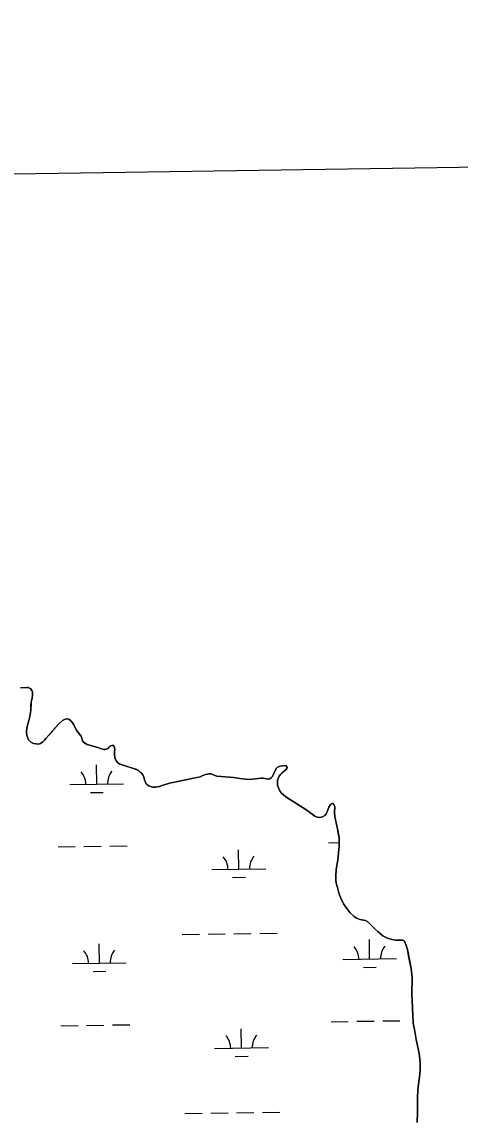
# Model space of a CAD drawing. Extents: x 3807117 to 3845308, y 337856 to 363736.
# Drawn here: x 3824065 to 3824879, y 359901 to 361939 of the extents above; entities that cross this region are included whole.
import ezdxf

# ---------------------------------------------------------------- set-up
doc = ezdxf.new("R2010")
doc.units = 0
for name, color, linetype in [('V-GRID-FRAM', 7, 'Continuous'), ('V-TOPO-SHOR', 7, 'Continuous'), ('V-WETL-SWMP', 7, 'Continuous')]:
    doc.layers.add(name, color=color, linetype=linetype)

msp = doc.modelspace()

# ---------------------------------------------------------------- linework, layer by layer
at = {"layer": 'V-GRID-FRAM'}
msp.add_lwpolyline([(3811100.6, 361461.9), (3842914.2, 361938.5), (3843194.5, 343758.3), (3811365, 343281.4), (3811100.6, 361461.9)], dxfattribs=at)
at = {"layer": 'V-TOPO-SHOR'}
for points in [[(3824236, 360593), (3824235.2, 360593.5), (3824233.9, 360593.5), (3824231.9, 360593.3), (3824230.3, 360592.7), (3824228.8, 360592), (3824225.9, 360589.2), (3824224.9, 360588.1), (3824221.5, 360586.6), (3824218.7, 360586.1), (3824216.9, 360586.1), (3824212.8, 360587.2), (3824206.1, 360589.8), (3824186, 360595.5), (3824179.9, 360598.9), (3824177.8, 360602), (3824176.5, 360606.9), (3824175.3, 360610.5), (3824172.7, 360613.6), (3824168.9, 360618), (3824166.1, 360621.9), (3824163.2, 360627.8), (3824161.5, 360631.7), (3824159.4, 360634.8), (3824155.8, 360639.5), (3824152, 360642.3), (3824148.4, 360642.9), (3824145.5, 360642.4), (3824140.4, 360639.8), (3824133.4, 360633.7), (3824126.9, 360626.2), (3824122, 360620.6), (3824115.3, 360612.9), (3824109.6, 360606.2), (3824107.2, 360603.1), (3824103.6, 360600.1), (3824099.7, 360597.2), (3824095.9, 360596.2), (3824091.2, 360596.5), (3824086.3, 360597.3), (3824081.7, 360599.9), (3824077.4, 360604), (3824074, 360612), (3824073.6, 360619.8), (3824074.9, 360629), (3824077.8, 360640.1), (3824079.9, 360647.6), (3824081.5, 360658.6), (3824081.8, 360666.4), (3824082.1, 360673.8), (3824083.9, 360682.3), (3824084.7, 360687.2), (3824084.5, 360692.4), (3824083.7, 360695.5), (3824081.4, 360698.6), (3824076.5, 360701.2), (3824073.4, 360701.2), (3824062.1, 360700.5)], [(3824646, 360479.2), (3824643.5, 360484.9), (3824642.5, 360485.4), (3824641.4, 360485.4), (3824638.6, 360484.4), (3824638.1, 360483.9), (3824635.2, 360478.8), (3824631, 360468.7), (3824629.7, 360466.7), (3824627.2, 360463.6), (3824623, 360460.8), (3824617.9, 360459.5), (3824613.5, 360460.1), (3824609.1, 360461.9), (3824601.2, 360467.6), (3824594.2, 360473.3), (3824557, 360496.6), (3824551.1, 360500.8), (3824546.5, 360505.2), (3824544.7, 360507.8), (3824541.4, 360514.5), (3824539.8, 360519.4), (3824539.6, 360527.1), (3824539.6, 360528.9), (3824542.8, 360536.4), (3824545.6, 360540.2), (3824548.5, 360542.8), (3824552.8, 360546.1), (3824556, 360548.7), (3824557.2, 360550.5), (3824557.3, 360552.3), (3824556.2, 360554.4), (3824555, 360556.2), (3824549.5, 360555.7), (3824544.7, 360555.2), (3824539.7, 360552.9), (3824537.7, 360551.4), (3824534.6, 360546), (3824532.7, 360541.6), (3824531.2, 360538.2), (3824530.1, 360535.7), (3824527.8, 360533.4), (3824525.2, 360531.6), (3824522.4, 360530.8), (3824518.3, 360531.4), (3824513.1, 360532.4), (3824509.8, 360532.7), (3824498.2, 360531.4), (3824486.8, 360530.5), (3824474.7, 360531.6), (3824466.2, 360532.9), (3824458, 360534), (3824435.1, 360535.6), (3824427.1, 360536.7), (3824421.7, 360538.3), (3824418.6, 360539.8), (3824416.3, 360540.6), (3824412.2, 360540.6), (3824409.6, 360540.4), (3824406.2, 360539.6), (3824399.8, 360536.8), (3824395.7, 360535.3), (3824388.2, 360533.5), (3824380.7, 360531.8), (3824369.1, 360529.7), (3824339.2, 360523.7), (3824335.1, 360522.4), (3824329.4, 360520.2), (3824325, 360518.9), (3824320.6, 360517.4), (3824316.2, 360516.3), (3824313.1, 360515.8), (3824308.2, 360515.9), (3824305.4, 360516.4), (3824300.5, 360518.5), (3824296.9, 360521.1), (3824295.9, 360522.4), (3824292.9, 360529.6), (3824291.6, 360534.5), (3824289.6, 360539.1), (3824287, 360542.2), (3824284.7, 360544.1), (3824281.6, 360546.7), (3824278.5, 360548.5), (3824276.5, 360549.3), (3824272.4, 360550.8), (3824268.5, 360552.1), (3824264.1, 360553.4), (3824258.5, 360555), (3824255.1, 360556.1), (3824249.5, 360557.9), (3824246.9, 360558.9), (3824243.3, 360561.5), (3824240.5, 360564.4), (3824237.7, 360569.8), (3824236.9, 360577.8), (3824237, 360582.2), (3824237.8, 360586.5), (3824237.2, 360589.1), (3824236, 360593)], [(3824650.7, 360438.4), (3824646.2, 360460.6), (3824645.5, 360468.8), (3824646, 360479.2)], [(3824798.8, 359892.6), (3824799.7, 359911.9), (3824799.8, 359926.4), (3824799.8, 359938.7), (3824800.1, 359952.9), (3824801.2, 359964), (3824803.1, 359977.1), (3824804.4, 359990.7), (3824804.8, 360002.3), (3824804, 360010.3), (3824802.5, 360021.1), (3824799.5, 360035.8), (3824797.2, 360046.7), (3824793.7, 360065.2), (3824791.7, 360077.3), (3824790.8, 360092), (3824789.1, 360132.5), (3824789.8, 360161.6), (3824787.6, 360178.6), (3824784.8, 360193.3), (3824783, 360202.6), (3824780.8, 360214.2), (3824778.2, 360223.2), (3824775.7, 360229.9), (3824774.7, 360230.2), (3824772.6, 360231.5), (3824767.7, 360231.8), (3824762.6, 360231.5), (3824759, 360231.5), (3824752, 360232.6), (3824744, 360235), (3824735.3, 360239.9), (3824726.6, 360246.9), (3824719.9, 360253.1), (3824713.5, 360259.6), (3824707.6, 360265.8), (3824703.2, 360268.1), (3824700.2, 360268.7), (3824692.7, 360270), (3824686.5, 360272.3), (3824682.2, 360275.4), (3824674.2, 360282.7), (3824668.1, 360290.2), (3824662.4, 360299), (3824657.8, 360308.3), (3824653.8, 360317.3), (3824650.7, 360329.4), (3824648.5, 360337.4), (3824647.7, 360343.4), (3824647.7, 360351.9), (3824648.3, 360362.4), (3824651.5, 360381.7), (3824654.2, 360405.9), (3824654.2, 360410.3), (3824653.8, 360422.1), (3824653, 360426.5), (3824650.7, 360438.4)]]:
    msp.add_lwpolyline(points, dxfattribs=at)
at = {"layer": 'V-WETL-SWMP'}
for p, q in [((3824203.9, 360521.6), (3824203.3, 360557.6)), ((3824153.9, 360520.8), (3824253.9, 360522.3)), ((3824192.1, 360506), (3824216.1, 360506.3)), ((3824132.2, 360405.1), (3824164.2, 360405.5)), ((3824180.2, 360405.8), (3824212.2, 360406.3)), ((3824228.2, 360406.5), (3824260.2, 360407)), ((3824634.1, 360412.6), (3824654.1, 360412.9)), ((3824467.7, 360363.7), (3824467.2, 360399.7)), ((3824417.7, 360362.9), (3824517.7, 360364.4)), ((3824456, 360348.1), (3824479.9, 360348.4)), ((3824362.7, 360242), (3824394.7, 360242.5)), ((3824410.7, 360242.7), (3824442.7, 360243.2)), ((3824458.7, 360243.4), (3824490.7, 360243.9)), ((3824506.7, 360244.2), (3824538.7, 360244.6)), ((3824208.9, 360189), (3824208.3, 360224.9)), ((3824710.7, 360196.5), (3824710.2, 360232.5)), ((3824158.9, 360188.2), (3824258.9, 360189.7)), ((3824660.7, 360195.7), (3824760.7, 360197.2)), ((3824699, 360180.9), (3824723, 360181.2)), ((3824197.1, 360173.3), (3824221.1, 360173.7)), ((3824639.1, 360080), (3824671, 360080.4)), ((3824687, 360080.7), (3824719, 360081.1)), ((3824735, 360081.4), (3824767, 360081.9)), ((3824137.2, 360072.4), (3824169.2, 360072.9)), ((3824185.2, 360073.2), (3824217.2, 360073.6)), ((3824233.2, 360073.9), (3824265.2, 360074.3)), ((3824472.7, 360031), (3824472.2, 360067)), ((3824422.7, 360030.3), (3824522.7, 360031.8)), ((3824460.9, 360015.4), (3824484.9, 360015.8)), ((3824367.7, 359909.4), (3824399.7, 359909.8)), ((3824415.7, 359910.1), (3824447.7, 359910.6)), ((3824463.7, 359910.8), (3824495.7, 359911.3)), ((3824511.7, 359911.5), (3824543.7, 359912))]:
    msp.add_line(p, q, dxfattribs=at)
for points in [[(3824062.1, 360700.5), (3824073.4, 360701.2), (3824076.5, 360701.2), (3824081.4, 360698.6), (3824083.7, 360695.5), (3824084.5, 360692.4), (3824084.7, 360687.2), (3824083.9, 360682.3), (3824082.1, 360673.8), (3824081.5, 360658.6), (3824079.9, 360647.6), (3824077.8, 360640.1), (3824074.9, 360629), (3824073.6, 360619.8), (3824074, 360612), (3824077.4, 360604), (3824081.7, 360599.9), (3824086.3, 360597.3), (3824091.2, 360596.5), (3824095.9, 360596.2), (3824099.7, 360597.2), (3824103.6, 360600.1), (3824107.2, 360603.1), (3824109.6, 360606.2), (3824115.3, 360612.9), (3824133.4, 360633.7), (3824140.4, 360639.8), (3824145.5, 360642.4), (3824148.4, 360642.9), (3824152, 360642.3), (3824155.8, 360639.5), (3824159.4, 360634.8), (3824161.5, 360631.7), (3824166.1, 360621.9), (3824168.9, 360618), (3824172.7, 360613.6), (3824175.3, 360610.5), (3824176.5, 360606.9), (3824177.8, 360602), (3824179.9, 360598.9), (3824186, 360595.5), (3824206.1, 360589.8), (3824212.8, 360587.2), (3824216.9, 360586.1), (3824218.7, 360586.1), (3824221.5, 360586.6), (3824224.9, 360588.1), (3824228.8, 360592), (3824230.3, 360592.7), (3824231.9, 360593.3), (3824233.9, 360593.5), (3824235.2, 360593.5), (3824236, 360593)], [(3824236, 360593), (3824237.2, 360589.1), (3824237.8, 360586.5), (3824237, 360582.2), (3824236.9, 360577.8), (3824237.7, 360569.8), (3824240.5, 360564.4), (3824243.3, 360561.5), (3824246.9, 360558.9), (3824249.5, 360557.9), (3824255.1, 360556.1), (3824268.5, 360552.1), (3824272.4, 360550.8), (3824278.5, 360548.5), (3824281.6, 360546.7), (3824287, 360542.2), (3824289.6, 360539.1), (3824291.6, 360534.5), (3824292.9, 360529.6), (3824295.9, 360522.4), (3824296.9, 360521.1), (3824300.5, 360518.5), (3824305.4, 360516.4), (3824308.2, 360515.9), (3824313.1, 360515.8), (3824316.2, 360516.3), (3824320.6, 360517.4), (3824325, 360518.9), (3824329.4, 360520.2), (3824335.1, 360522.4), (3824339.2, 360523.7), (3824369.1, 360529.7), (3824380.7, 360531.8), (3824395.7, 360535.3), (3824399.8, 360536.8), (3824406.2, 360539.6), (3824409.6, 360540.4), (3824412.2, 360540.6), (3824416.3, 360540.6), (3824418.6, 360539.8), (3824421.7, 360538.3), (3824427.1, 360536.7), (3824435.1, 360535.6), (3824458, 360534), (3824466.2, 360532.9), (3824474.7, 360531.6), (3824486.8, 360530.5), (3824498.2, 360531.4), (3824509.8, 360532.7), (3824513.1, 360532.4), (3824518.3, 360531.4), (3824522.4, 360530.8), (3824525.2, 360531.6), (3824527.8, 360533.4), (3824530.1, 360535.7), (3824534.6, 360546), (3824537.7, 360551.4), (3824539.7, 360552.9), (3824544.6, 360555.2), (3824555, 360556.2), (3824556.2, 360554.4), (3824557.3, 360552.3), (3824557.2, 360550.5), (3824556, 360548.7), (3824552.8, 360546.1), (3824548.5, 360542.8), (3824545.6, 360540.2), (3824542.8, 360536.4), (3824539.6, 360528.9), (3824539.8, 360519.4), (3824541.4, 360514.5), (3824544.7, 360507.8), (3824546.5, 360505.2), (3824551.1, 360500.8), (3824557, 360496.6), (3824594.2, 360473.3), (3824601.2, 360467.6), (3824609.1, 360461.9), (3824613.5, 360460.1), (3824617.9, 360459.5), (3824623, 360460.8), (3824627.2, 360463.6), (3824629.7, 360466.7), (3824631, 360468.7), (3824635.2, 360478.8), (3824638.1, 360483.9), (3824638.6, 360484.4), (3824641.4, 360485.4), (3824642.5, 360485.4), (3824643.5, 360484.9), (3824646, 360479.2), (3824645.5, 360468.8), (3824646.2, 360460.6), (3824650.7, 360438.4), (3824653.8, 360422.1), (3824654.2, 360410.3), (3824654.2, 360405.9), (3824651.5, 360381.7), (3824648.3, 360362.4), (3824647.7, 360351.9), (3824647.7, 360343.4)], [(3824647.7, 360343.4), (3824648.5, 360337.4), (3824650.7, 360329.4), (3824653.8, 360317.3), (3824657.8, 360308.3), (3824662.4, 360299), (3824668.1, 360290.2), (3824674.2, 360282.7), (3824682.2, 360275.4), (3824686.5, 360272.3), (3824692.7, 360270), (3824703.2, 360268.1), (3824707.6, 360265.8), (3824713.5, 360259.6), (3824719.9, 360253.1), (3824726.6, 360246.9), (3824735.3, 360239.9), (3824744, 360235), (3824752, 360232.6), (3824759, 360231.5), (3824762.6, 360231.5), (3824767.7, 360231.8), (3824772.6, 360231.5), (3824774.7, 360230.2), (3824775.7, 360229.9), (3824778.2, 360223.2), (3824780.8, 360214.2), (3824787.6, 360178.6), (3824789.8, 360161.6), (3824789.1, 360132.5), (3824790.8, 360092), (3824791.7, 360077.3), (3824793.7, 360065.2), (3824797.2, 360046.7), (3824802.5, 360021.1), (3824804, 360010.3), (3824804.8, 360002.3), (3824804.4, 359990.7), (3824803.1, 359977.1), (3824801.2, 359964), (3824800.1, 359952.9), (3824799.8, 359938.7), (3824799.7, 359911.9), (3824798.8, 359892.6)]]:
    msp.add_lwpolyline(points, dxfattribs=at)
for centre, start, end in [((3824148.6, 360521.2), 0.0865, 41.6302), ((3824259.1, 360522.9), 140.0865, 181.6302), ((3824412.5, 360363.3), 0.0865, 41.6302), ((3824522.9, 360365), 140.0865, 181.6302), ((3824655.5, 360196.1), 0.0865, 41.6302), ((3824766, 360197.8), 140.0865, 181.6302), ((3824153.6, 360188.6), 0.0865, 41.6302), ((3824264.1, 360190.3), 140.0865, 181.6302), ((3824417.5, 360030.7), 0.0865, 41.6302), ((3824527.9, 360032.3), 140.0865, 181.6302)]:
    msp.add_arc(centre, 35.2, start, end, dxfattribs=at)

doc.saveas('drawing.dxf')
